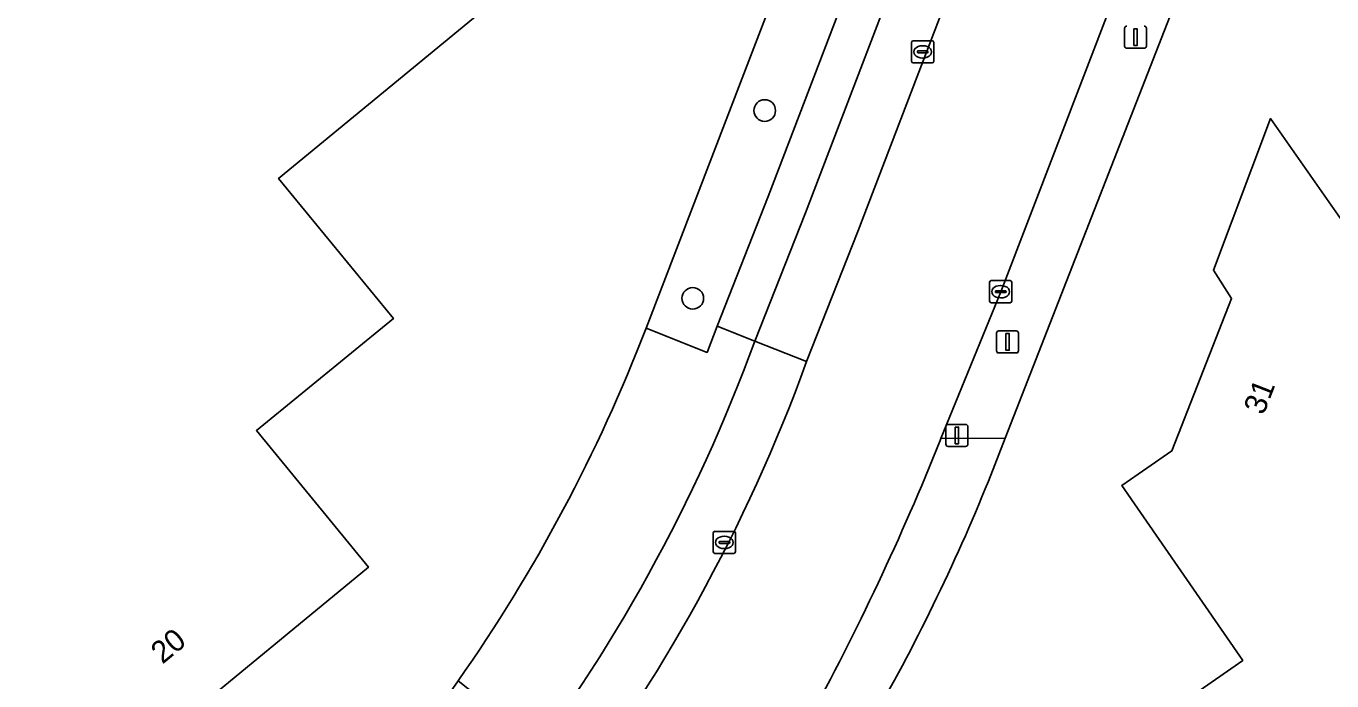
# Model space of a CAD drawing. Extents: x 156702 to 158052, y 387630 to 388992.
# Drawn here: x 157269.3 to 157328.3, y 387806.8 to 387836.4 of the extents above; entities that cross this region are included whole.
import ezdxf

# ---------------------------------------------------------------- set-up
doc = ezdxf.new("R2010")
doc.units = 0
for name, color, linetype in [('IMGEO_Boom', 7, 'Continuous'), ('IMGEO_Erf', 7, 'Continuous'), ('IMGEO_Groenvoorziening', 7, 'Continuous'), ('IMGEO_Hek', 7, 'Continuous'), ('IMGEO_Kolk', 7, 'Continuous'), ('IMGEO_Lichtmast', 7, 'Continuous'), ('IMGEO_Pand', 7, 'Continuous'), ('IMGEO_Pand_nummerreeks', 7, 'Continuous'), ('IMGEO_Parkeervlak_open', 7, 'Continuous'), ('IMGEO_Rijbaan_lokaal_gesloten', 7, 'Continuous'), ('IMGEO_Verkeersbordpaal', 7, 'Continuous'), ('IMGEO_Voetpad_open', 7, 'Continuous')]:
    doc.layers.add(name, color=color, linetype=linetype)

msp = doc.modelspace()

# ---------------------------------------------------------------- linework, layer by layer
at = {"layer": 'IMGEO_Boom'}
for centre in [(157302.663, 387832.541), (157299.413, 387824.058)]:
    msp.add_circle(centre, 0.489, dxfattribs=at)
at = {"layer": 'IMGEO_Erf'}
for points in [[(157297.308, 387822.715), (157301.725, 387834.199), (157316.243, 387871.95), (157316.357, 387872.245), (157316.457, 387872.505), (157318.12, 387876.83), (157319.146, 387879.497)], [(157322.25, 387838.594), (157321.704, 387838.447), (157321.602, 387838.419), (157313.527, 387817.74), (157312.77, 387815.802)]]:
    msp.add_lwpolyline(points, dxfattribs=at)
for points in [[(157278.484, 387870.163), (157299.316, 387844.802), (157291.542, 387838.402), (157280.697, 387829.474), (157285.889, 387823.145), (157279.697, 387818.085), (157284.76, 387811.91), (157273.737, 387802.823), (157270.622, 387800.255), (157272.057, 387798.475), (157266.039, 387793.519), (157255.901, 387805.842), (157261.926, 387810.809), (157262.25, 387810.377), (157263.979, 387811.778), (157249.792, 387829.047), (157249.636, 387829.236), (157246.596, 387832.937), (157246.438, 387833.129), (157243.382, 387836.849), (157243.219, 387837.048), (157241.16, 387839.554), (157259.836, 387854.902)], [(157363.539, 387777.795), (157348.61, 387751.927), (157317.395, 387796.828), (157314.541, 387800.934), (157324.263, 387807.695), (157318.792, 387815.594), (157321.059, 387817.16), (157323.754, 387824.051), (157322.937, 387825.336), (157325.523, 387832.18), (157329.304, 387826.757), (157336.59, 387816.266), (157336.718, 387816.356), (157339.573, 387812.251)]]:
    msp.add_lwpolyline(points, close=True, dxfattribs=at)
for centre, radius, start, end in [((157227.9, 387849.467), 74.385, 324.97213, 338.9217), ((157232.637, 387848.1), 86.397, 329.91795, 338.04808), ((157249.773, 387833.157), 47.119, 309.53976, 325.94611)]:
    msp.add_arc(centre, radius, start, end, dxfattribs=at)
at = {"layer": 'IMGEO_Groenvoorziening'}
for points in [[(157318.27, 387869.05), (157321.311, 387877.002), (157321.887, 387878.493), (157319.146, 387879.497), (157318.12, 387876.83), (157319.182, 387875.334), (157319.469, 387874.93), (157319.636, 387874.694), (157319.645, 387874.682), (157319.275, 387874.43), (157318.989, 387874.235), (157318.98, 387874.229), (157316.457, 387872.505), (157316.357, 387872.245), (157316.243, 387871.95), (157301.725, 387834.199), (157297.308, 387822.715), (157300.061, 387821.617), (157300.513, 387822.799), (157302.827, 387828.666)], [(157321.602, 387838.419), (157321.146, 387838.297), (157319.944, 387837.974), (157318.414, 387837.575), (157313.326, 387824.358), (157310.624, 387817.717), (157313.527, 387817.74)]]:
    msp.add_lwpolyline(points, close=True, dxfattribs=at)
msp.add_lwpolyline([(157289.642, 387803.1), (157291.142, 387804.921), (157288.812, 387806.772)], dxfattribs=at)
msp.add_arc((157249.773, 387833.157), 47.119, 309.53976, 325.94611, dxfattribs=at)
at = {"layer": 'IMGEO_Hek'}
msp.add_lwpolyline([(157316.243, 387871.95), (157301.725, 387834.199)], dxfattribs=at)
at = {"layer": 'IMGEO_Kolk'}
for p, q in [((157309.301, 387834.768), (157309.301, 387835.62)), ((157309.376, 387835.694), (157310.228, 387835.694)), ((157309.789, 387835.474), (157309.814, 387835.474)), ((157310.302, 387835.62), (157310.302, 387834.768)), ((157309.56, 387835.188), (157309.56, 387835.2)), ((157309.998, 387835.151), (157309.6, 387835.151)), ((157309.603, 387835.237), (157310.001, 387835.237)), ((157309.812, 387834.914), (157309.787, 387834.914)), ((157310.044, 387835.2), (157310.044, 387835.188)), ((157310.228, 387834.694), (157309.376, 387834.694)), ((157312.9, 387824.858), (157313.752, 387824.858)), ((157312.825, 387823.932), (157312.825, 387824.784)), ((157313.084, 387824.352), (157313.084, 387824.364)), ((157313.522, 387824.315), (157313.124, 387824.315)), ((157313.127, 387824.401), (157313.525, 387824.401)), ((157313.313, 387824.638), (157313.338, 387824.638)), ((157313.568, 387824.364), (157313.568, 387824.352)), ((157313.826, 387824.784), (157313.826, 387823.932)), ((157313.752, 387823.858), (157312.9, 387823.858)), ((157313.336, 387824.078), (157313.311, 387824.078)), ((157300.34, 387812.603), (157300.34, 387813.455)), ((157300.415, 387813.529), (157301.267, 387813.529)), ((157300.599, 387813.023), (157300.599, 387813.035)), ((157300.642, 387813.072), (157301.04, 387813.072)), ((157300.828, 387813.309), (157300.853, 387813.309)), ((157301.083, 387813.035), (157301.083, 387813.023)), ((157301.341, 387813.455), (157301.341, 387812.603)), ((157301.267, 387812.529), (157300.415, 387812.529)), ((157301.037, 387812.986), (157300.639, 387812.986)), ((157300.851, 387812.749), (157300.826, 387812.749))]:
    msp.add_line(p, q, dxfattribs=at)
for points in [[(157309.301, 387834.768), (157309.301, 387835.62)], [(157309.376, 387835.694), (157310.228, 387835.694)], [(157310.302, 387835.62), (157310.302, 387834.768)], [(157310.228, 387834.694), (157309.376, 387834.694)], [(157312.9, 387824.858), (157313.752, 387824.858)], [(157312.825, 387823.932), (157312.825, 387824.784)], [(157313.826, 387824.784), (157313.826, 387823.932)], [(157313.752, 387823.858), (157312.9, 387823.858)], [(157300.34, 387812.603), (157300.34, 387813.455)], [(157300.415, 387813.529), (157301.267, 387813.529)], [(157301.341, 387813.455), (157301.341, 387812.603)], [(157301.267, 387812.529), (157300.415, 387812.529)]]:
    msp.add_lwpolyline(points, dxfattribs=at)
for centre, radius, start, end in [((157309.378, 387835.618), 0.0765, 91.55205, 178.44795), ((157309.378, 387835.618), 0.0765, 91.55205, 178.44795), ((157310.226, 387835.618), 0.0765, 1.55205, 88.44795), ((157310.226, 387835.618), 0.0765, 1.55205, 88.44795), ((157309.6, 387835.197), 0.0403, 85.87752, 175.75265), ((157309.597, 387835.187), 0.0366, 178.93798, 274.71019), ((157310.001, 387835.194), 0.043, 264.86636, 352.45326), ((157310.005, 387835.199), 0.0386, 1.73085, 96.63898), ((157309.378, 387834.77), 0.0765, 181.55205, 268.44795), ((157309.378, 387834.77), 0.0765, 181.55205, 268.44795), ((157310.226, 387834.77), 0.0765, 271.55205, 358.44795), ((157310.226, 387834.77), 0.0765, 271.55205, 358.44795), ((157312.902, 387824.782), 0.0765, 91.55205, 178.44795), ((157312.902, 387824.782), 0.0765, 91.55205, 178.44795), ((157313.75, 387824.782), 0.0765, 1.55205, 88.44795), ((157313.75, 387824.782), 0.0765, 1.55205, 88.44795), ((157313.124, 387824.361), 0.0403, 85.87752, 175.75265), ((157313.121, 387824.351), 0.0366, 178.93798, 274.71019), ((157313.525, 387824.358), 0.043, 264.86636, 352.45326), ((157313.529, 387824.363), 0.0386, 1.73085, 96.63898), ((157312.902, 387823.934), 0.0765, 181.55205, 268.44795), ((157312.902, 387823.934), 0.0765, 181.55205, 268.44795), ((157313.75, 387823.934), 0.0765, 271.55205, 358.44795), ((157313.75, 387823.934), 0.0765, 271.55205, 358.44795), ((157300.417, 387813.453), 0.0765, 91.55205, 178.44795), ((157300.417, 387813.453), 0.0765, 91.55205, 178.44795), ((157300.639, 387813.032), 0.0403, 85.87752, 175.75265), ((157300.636, 387813.022), 0.0366, 178.93798, 274.71019), ((157301.04, 387813.029), 0.043, 264.86636, 352.45326), ((157301.044, 387813.034), 0.0386, 1.73085, 96.63898), ((157301.265, 387813.453), 0.0765, 1.55205, 88.44795), ((157301.265, 387813.453), 0.0765, 1.55205, 88.44795), ((157300.417, 387812.605), 0.0765, 181.55205, 268.44795), ((157300.417, 387812.605), 0.0765, 181.55205, 268.44795), ((157301.265, 387812.605), 0.0765, 271.55205, 358.44795), ((157301.265, 387812.605), 0.0765, 271.55205, 358.44795)]:
    msp.add_arc(centre, radius, start, end, dxfattribs=at)
for centre, major_axis, ratio, start_param, end_param in [((157309.788, 387835.194), (-0.387, 0.002), 0.722429, 4.712389, 7.853982), ((157309.813, 387835.194), (-0.39, 0.002), 0.717154, 1.570796, 4.712389), ((157313.312, 387824.358), (-0.387, 0.002), 0.722429, 4.712389, 7.853982), ((157313.337, 387824.358), (-0.39, 0.002), 0.717154, 1.570796, 4.712389), ((157300.827, 387813.029), (-0.387, 0.002), 0.722429, 4.712389, 7.853982), ((157300.852, 387813.029), (-0.39, 0.002), 0.717154, 1.570796, 4.712389)]:
    msp.add_ellipse(centre, major_axis=major_axis, ratio=ratio, start_param=start_param, end_param=end_param, dxfattribs=at)
at = {"layer": 'IMGEO_Lichtmast'}
for p, q in [((157310.952, 387818.363), (157311.742, 387818.363)), ((157311.742, 387818.363), (157310.952, 387818.363)), ((157310.852, 387817.463), (157310.852, 387818.263)), ((157310.852, 387818.263), (157310.852, 387817.463)), ((157311.842, 387818.263), (157311.842, 387817.463)), ((157311.842, 387817.463), (157311.842, 387818.263)), ((157311.742, 387817.363), (157310.952, 387817.363)), ((157310.952, 387817.363), (157311.742, 387817.363))]:
    msp.add_line(p, q, dxfattribs=at)
msp.add_lwpolyline([(157311.272, 387818.238), (157311.422, 387818.238), (157311.422, 387817.488), (157311.272, 387817.488), (157311.272, 387818.238)], dxfattribs=at)
for centre, start, end in [((157310.952, 387818.263), 90, 180), ((157310.952, 387818.263), 90, 180), ((157311.742, 387818.263), 0, 90), ((157311.742, 387818.263), 360, 90), ((157310.952, 387817.463), 180, 270), ((157310.952, 387817.463), 180, 270), ((157311.742, 387817.463), 270, 0), ((157311.742, 387817.463), 270, 0)]:
    msp.add_arc(centre, 0.1, start, end, dxfattribs=at)
at = {"layer": 'IMGEO_Pand'}
for points in [[(157249.792, 387829.047), (157263.979, 387811.778), (157262.25, 387810.377), (157261.926, 387810.809), (157255.901, 387805.842), (157266.039, 387793.519), (157272.057, 387798.475), (157270.622, 387800.255), (157273.737, 387802.823), (157284.76, 387811.91), (157279.697, 387818.085), (157285.889, 387823.145), (157280.697, 387829.474), (157291.542, 387838.402), (157299.316, 387844.802), (157278.484, 387870.163), (157259.836, 387854.902), (157241.16, 387839.554), (157243.219, 387837.048), (157243.382, 387836.849), (157246.438, 387833.129), (157246.596, 387832.937), (157249.636, 387829.236)], [(157336.718, 387816.356), (157336.59, 387816.266), (157329.304, 387826.757), (157325.523, 387832.18), (157322.937, 387825.336), (157323.754, 387824.051), (157321.059, 387817.16), (157318.792, 387815.594), (157324.263, 387807.695), (157314.541, 387800.934), (157317.395, 387796.828), (157348.61, 387751.927), (157363.539, 387777.795), (157339.573, 387812.251)]]:
    msp.add_lwpolyline(points, close=True, dxfattribs=at)
at = {"layer": 'IMGEO_Parkeervlak_open'}
msp.add_lwpolyline([(157321.282, 387864.74), (157325.386, 387875.472), (157323.038, 387876.37), (157319.541, 387867.23), (157304.5, 387827.917), (157302.218, 387822.126), (157304.559, 387821.196), (157306.878, 387827.074)], close=True, dxfattribs=at)
at = {"layer": 'IMGEO_Rijbaan_lokaal_gesloten'}
for points in [[(157326.836, 387879.263), (157325.386, 387875.472), (157321.282, 387864.74), (157306.878, 387827.074), (157304.559, 387821.196)], [(157310.592, 387817.639), (157310.624, 387817.717), (157313.326, 387824.358), (157318.414, 387837.575), (157318.452, 387837.674), (157326.118, 387857.821), (157332.657, 387874.866), (157334.67, 387879.065)]]:
    msp.add_lwpolyline(points, dxfattribs=at)
for centre, radius, start, end in [((157231.904, 387847.749), 77.355, 322.31186, 339.92433), ((157200.407, 387861.75), 118.687, 331.382, 338.18195)]:
    msp.add_arc(centre, radius, start, end, dxfattribs=at)
at = {"layer": 'IMGEO_Verkeersbordpaal'}
for p, q in [((157318.923, 387835.458), (157318.923, 387836.258)), ((157318.923, 387836.258), (157318.923, 387835.458)), ((157319.913, 387836.258), (157319.913, 387835.458)), ((157319.913, 387835.458), (157319.913, 387836.258)), ((157319.813, 387835.358), (157319.023, 387835.358)), ((157319.023, 387835.358), (157319.813, 387835.358)), ((157313.14, 387821.688), (157313.14, 387822.488)), ((157313.14, 387822.488), (157313.14, 387821.688)), ((157313.24, 387822.588), (157314.03, 387822.588)), ((157314.03, 387822.588), (157313.24, 387822.588)), ((157314.13, 387822.488), (157314.13, 387821.688)), ((157314.13, 387821.688), (157314.13, 387822.488)), ((157314.03, 387821.588), (157313.24, 387821.588)), ((157313.24, 387821.588), (157314.03, 387821.588))]:
    msp.add_line(p, q, dxfattribs=at)
for points in [[(157319.343, 387836.233), (157319.493, 387836.233), (157319.493, 387835.483), (157319.343, 387835.483), (157319.343, 387836.233)], [(157313.56, 387822.463), (157313.71, 387822.463), (157313.71, 387821.713), (157313.56, 387821.713), (157313.56, 387822.463)]]:
    msp.add_lwpolyline(points, dxfattribs=at)
for centre, start, end in [((157319.023, 387836.258), 90, 180), ((157319.023, 387836.258), 90, 180), ((157319.813, 387836.258), 0, 90), ((157319.813, 387836.258), 360, 90), ((157319.023, 387835.458), 180, 270), ((157319.023, 387835.458), 180, 270), ((157319.813, 387835.458), 270, 0), ((157319.813, 387835.458), 270, 0), ((157313.24, 387822.488), 90, 180), ((157313.24, 387822.488), 90, 180), ((157314.03, 387822.488), 0, 90), ((157314.03, 387822.488), 360, 90), ((157313.24, 387821.688), 180, 270), ((157313.24, 387821.688), 180, 270), ((157314.03, 387821.688), 270, 0), ((157314.03, 387821.688), 270, 0)]:
    msp.add_arc(centre, 0.1, start, end, dxfattribs=at)
at = {"layer": 'IMGEO_Voetpad_open'}
msp.add_lwpolyline([(157300.513, 387822.799), (157302.218, 387822.126), (157304.5, 387827.917), (157319.541, 387867.23), (157323.038, 387876.37), (157321.311, 387877.002), (157318.27, 387869.05), (157302.827, 387828.666)], close=True, dxfattribs=at)
for points in [[(157302.218, 387822.126), (157300.513, 387822.799), (157300.061, 387821.617), (157297.308, 387822.715)], [(157304.559, 387821.196), (157302.218, 387822.126)], [(157312.77, 387815.802), (157313.527, 387817.74), (157310.624, 387817.717), (157310.592, 387817.639)], [(157288.812, 387806.772), (157291.142, 387804.921), (157289.642, 387803.1), (157291.063, 387801.929)]]:
    msp.add_lwpolyline(points, dxfattribs=at)
for centre, radius, start, end in [((157227.9, 387849.467), 74.385, 324.97213, 338.9217), ((157231.182, 387848.181), 75.663, 322.31758, 339.85782), ((157231.182, 387848.181), 75.663, 322.31758, 339.85782), ((157231.904, 387847.749), 77.355, 322.31186, 339.92433), ((157200.407, 387861.75), 118.687, 331.382, 338.18195), ((157232.637, 387848.1), 86.397, 329.91795, 338.04808)]:
    msp.add_arc(centre, radius, start, end, dxfattribs=at)

# ---------------------------------------------------------------- texts
at = {"layer": 'IMGEO_Pand_nummerreeks'}
for s, rotation, p in [('31', 68.64034, (157325.201, 387818.747)), ('20', 39.49971, (157275.452, 387807.503))]:
    msp.add_text(s, height=1, rotation=rotation, dxfattribs=at).set_placement(p)

doc.saveas('drawing.dxf')
